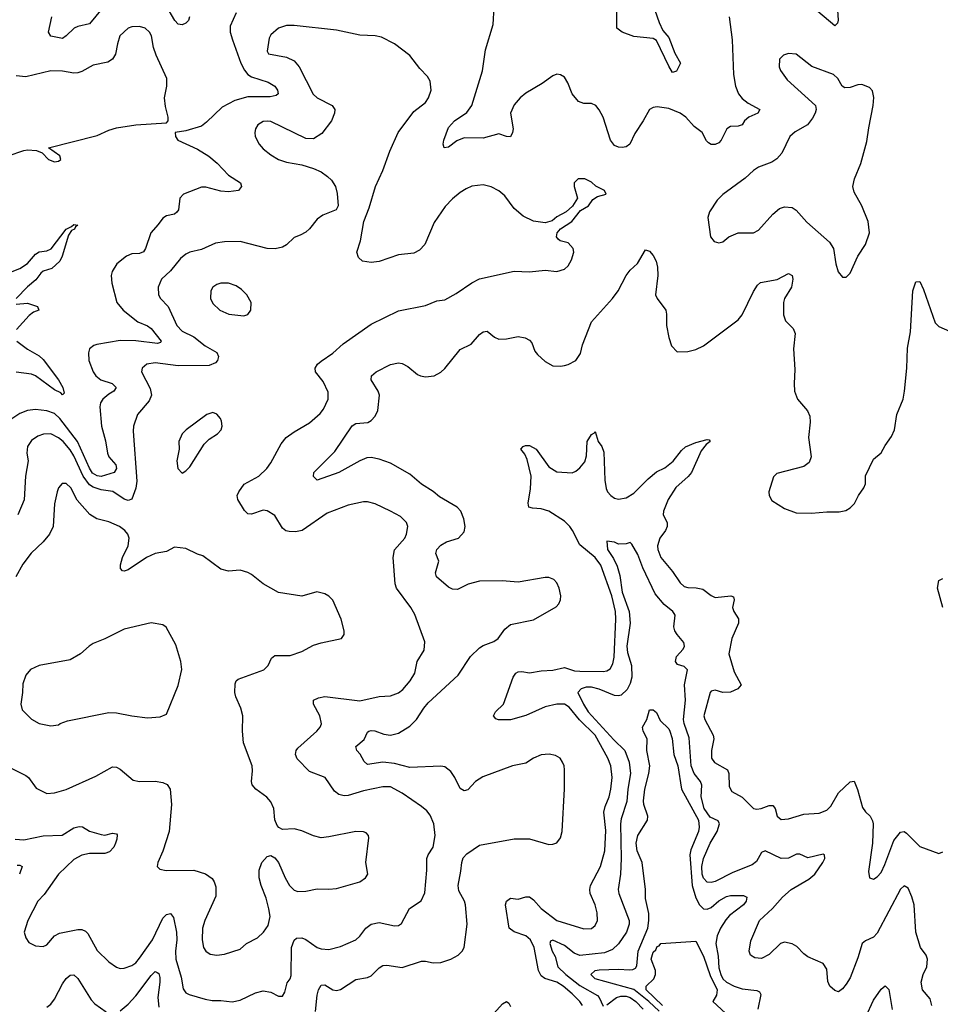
# Model space of a CAD drawing. Header units: inches. Extents: x 1694797 to 1849917, y 907313 to 1017959.
# Tile 723 of 834: x 1803449 to 1808217, y 974116 to 979214. Entities that reach past the tile are written whole.
import ezdxf

# ---------------------------------------------------------------- set-up
doc = ezdxf.new("R2010")
doc.units = ezdxf.units.IN
doc.header["$MEASUREMENT"] = 0
doc.layers.add('B8907', color=7, linetype='Continuous')

msp = doc.modelspace()

# ---------------------------------------------------------------- linework, layer by layer
at = {"layer": 'B8907', "color": 5}
for points, elevation in [([(1807122.8, 979230), (1807138.2, 979110), (1807145, 978930), (1807155.6, 978870), (1807170.8, 978830), (1807190, 978805.9), (1807221.7, 978781.7), (1807282, 978750), (1807272.2, 978730), (1807225.8, 978710), (1807203.2, 978690), (1807190.1, 978669.9), (1807170, 978663.7), (1807130, 978660.9), (1807111.6, 978648.4), (1807081.7, 978590), (1807070, 978576.8), (1807050, 978567.9), (1807030, 978568.4), (1807016, 978576), (1807006.2, 978586.2), (1806983.8, 978630), (1806941.3, 978661.3), (1806898.3, 978710), (1806870, 978729.9), (1806810, 978754.6), (1806750, 978763.5), (1806730, 978760.5), (1806710, 978749.5), (1806678.2, 978690), (1806635.3, 978624.7), (1806608.5, 978570), (1806590, 978556.4), (1806570, 978553.1), (1806550, 978554.5), (1806530, 978562.3), (1806507.9, 978590), (1806469.9, 978709.9), (1806450, 978747.6), (1806432.4, 978770), (1806410, 978780.9), (1806370, 978780.4), (1806342.4, 978790), (1806310, 978829.6), (1806287.2, 978887.2), (1806270, 978916.2), (1806250, 978929.6), (1806230, 978931.8), (1806210, 978923.6), (1806155.5, 978884.5), (1806070, 978833.8), (1806040.2, 978810), (1806010, 978773.8), (1805991.6, 978730), (1806003.8, 978650), (1806000.7, 978630), (1805990, 978607.8), (1805970, 978609.7), (1805930, 978623.4), (1805850, 978600.1), (1805750, 978602.6), (1805712.8, 978587.2), (1805670, 978553.6), (1805646.6, 978550), (1805642.4, 978570), (1805645.7, 978590), (1805670, 978656.5), (1805701.4, 978690), (1805765.4, 978734.6), (1805790.6, 978770), (1805845.2, 978950), (1805861.8, 979058.2), (1805900.4, 979190), (1805911.6, 979370)], 820), ([(1806715.2, 979330), (1806760.1, 979200.1), (1806779.2, 979159.2), (1806810, 979121.7), (1806841.2, 979041.2), (1806871.1, 978990), (1806850, 978947.8), (1806830, 978941.1), (1806810, 978973.1), (1806746.3, 979106.3), (1806730, 979116.9), (1806630, 979127.4), (1806569.6, 979150), (1806541.5, 979170), (1806542.2, 979262.2)], 780), ([(1803908.3, 979311.7), (1803810, 979192.6), (1803750, 979179.6), (1803731.5, 979170), (1803690, 979129.9), (1803670, 979117.8), (1803609.6, 979129.6), (1803598.7, 979150), (1803616.1, 979230)], 780), ([(1804327.8, 979230), (1804322.3, 979210), (1804310, 979196.4), (1804290, 979187.7), (1804270, 979191.5), (1804253.1, 979210), (1804206.5, 979290)], 780), ([(1807682.9, 979290), (1807688.3, 979211.7), (1807683.6, 979196.4), (1807670, 979182), (1807550, 979284.1)], 820), ([(1804570.2, 979250), (1804538.7, 979181.3), (1804539.8, 979150), (1804550.8, 979110), (1804593.9, 978990), (1804613.1, 978953.1), (1804630, 978931.3), (1804650, 978917.7), (1804736, 978890), (1804770, 978870.2), (1804784.6, 978850), (1804788.2, 978830), (1804777.8, 978822.2), (1804745.9, 978814.1), (1804630, 978814.4), (1804563.8, 978796.2), (1804497.8, 978762.2), (1804417, 978683), (1804390, 978663.1), (1804310, 978639.5), (1804254, 978630), (1804256, 978610), (1804267.3, 978590), (1804370, 978543.2), (1804427.6, 978507.6), (1804472.1, 978472.1), (1804529.5, 978409.5), (1804593, 978370), (1804597.1, 978350), (1804582.8, 978330), (1804530, 978322.3), (1804490, 978325.7), (1804412.5, 978347.5), (1804390, 978347.4), (1804297.1, 978310), (1804279, 978290), (1804270.9, 978230), (1804262.9, 978217.2), (1804250, 978206.9), (1804210, 978198.3), (1804190, 978186.6), (1804166.9, 978153.1), (1804128.3, 978110), (1804100.4, 978030), (1804090, 978012.9), (1804070, 978003.7), (1804030, 978002.3), (1804002, 977990), (1803951.7, 977950), (1803927.8, 977910), (1803922.8, 977890), (1803925.3, 977850), (1803951.5, 977750), (1803985, 977710), (1804061.3, 977650), (1804110, 977628.9), (1804130, 977615), (1804182, 977550), (1804177.8, 977542.2), (1804162.6, 977537.4), (1804050.6, 977550.6), (1803970, 977553.5), (1803847.6, 977532.4), (1803832.4, 977527.6), (1803810.3, 977509.7), (1803804.6, 977490), (1803807.2, 977450), (1803830, 977390.4), (1803843.5, 977370), (1803868.7, 977348.7), (1803927.4, 977330), (1803949.1, 977310), (1803936.9, 977290), (1803910, 977275.5), (1803880.1, 977250), (1803868.1, 977230), (1803864.3, 977210), (1803872.2, 977110), (1803893.2, 977033.2), (1803903.1, 976970), (1803911.3, 976950), (1803947, 976910), (1803950.1, 976890), (1803937.4, 976870), (1803870, 976849.1), (1803850, 976852), (1803826.5, 976866.5), (1803810, 976892.1), (1803748.4, 977030), (1803657.4, 977150), (1803630, 977174.2), (1803590, 977189.5), (1803530, 977196), (1803489.2, 977190.8), (1803450, 977175.7), (1803382, 977130)], 820), ([(1803390, 978509.1), (1803470, 978537.4), (1803490, 978540.3), (1803536.4, 978536.4), (1803564.5, 978524.5), (1803598, 978490), (1803630, 978479.1), (1803650, 978482), (1803661.2, 978490), (1803657.2, 978510), (1803598, 978550), (1803850, 978615.5), (1803910, 978642.4), (1803950, 978654.7), (1804050, 978669.1), (1804210, 978681), (1804217.2, 978690), (1804218, 978710), (1804204, 978764), (1804198.9, 978810), (1804210.4, 978870), (1804210.8, 978910), (1804155.2, 979030), (1804142.6, 979070), (1804131.8, 979130), (1804121, 979150), (1804098.9, 979170), (1804070, 979179.8), (1804030, 979177.7), (1804010.4, 979170), (1803968.1, 979130), (1803954.9, 979090), (1803944.8, 979035.2), (1803930, 979009.7), (1803904.8, 978995.2), (1803830, 978979.2), (1803770, 978945.3), (1803750, 978938.7), (1803730, 978937.4), (1803670, 978948.4), (1803610, 978949.8), (1803481.3, 978918.7), (1803430, 978922.8)], 820), ([(1803426, 974970), (1803470, 974966.8), (1803570, 974988.8), (1803669, 974991), (1803730, 975029.2), (1803757.2, 975037.2), (1803774.8, 975034.8), (1803810, 975012.9), (1803870, 974995.2), (1803890, 974991.5), (1803930, 975001.1), (1803950, 974998.8), (1803953.1, 974993.1), (1803952.2, 974970), (1803945.4, 974950), (1803936.3, 974930), (1803914.7, 974905.3), (1803890, 974896.3), (1803810, 974896.7), (1803770, 974887.4), (1803730, 974865), (1803649.2, 974790), (1803575.6, 974684.4), (1803543.1, 974650), (1803490.3, 974550), (1803472.2, 974490), (1803480.6, 974460.6), (1803496.5, 974436.5), (1803530, 974418.4), (1803570, 974415.8), (1803590, 974423.1), (1803629.8, 974470.2), (1803655.7, 974484.3), (1803750, 974503.8), (1803770, 974503.5), (1803790, 974494.7), (1803802.1, 974482.1), (1803850, 974394.9), (1803910, 974335.3), (1803950, 974307.4), (1803970, 974301.7), (1803990, 974302.3), (1804030, 974316.5), (1804050, 974330.3), (1804070, 974353.8), (1804137.5, 974450), (1804190, 974562), (1804210, 974581.5), (1804230, 974585.7), (1804244.8, 974564.8), (1804260.6, 974490), (1804263.1, 974450), (1804255.3, 974390), (1804256.9, 974350), (1804284.7, 974255.3), (1804295.6, 974195.6), (1804310, 974175.8), (1804326.5, 974166.5), (1804410, 974141.5), (1804445.1, 974134.9), (1804490, 974136), (1804550, 974128.9), (1804590, 974137.7), (1804670, 974175.8), (1804710, 974185.8), (1804750, 974178), (1804790, 974157.1), (1804810, 974158), (1804822.3, 974177.7), (1804833.5, 974226.5), (1804850, 974248), (1804855.1, 974264.9), (1804857.4, 974410), (1804870, 974448), (1804882.5, 974457.5), (1804910, 974460.3), (1804930, 974452), (1804990, 974409.1), (1805010, 974402.2), (1805050, 974399.7), (1805110, 974415.2), (1805190, 974449.2), (1805210, 974467.7), (1805241.4, 974510), (1805270, 974531), (1805310, 974538.8), (1805390, 974521.5), (1805410, 974523.6), (1805426.7, 974533.3), (1805467.9, 974612.1), (1805528, 974652), (1805547, 974693), (1805557.8, 974810), (1805558, 974870), (1805564, 974890), (1805589.7, 974930), (1805601.1, 974990), (1805593.1, 975050), (1805575, 975095), (1805557.3, 975117.3), (1805530, 975140.5), (1805429.8, 975209.8), (1805370, 975241.7), (1805330, 975242.4), (1805230, 975220.6), (1805150, 975197.4), (1805130, 975195.2), (1805101.9, 975201.9), (1805080, 975220), (1805030.7, 975290.7), (1804950, 975321.7), (1804886.7, 975386.7), (1804877.7, 975410), (1804880.7, 975430), (1804890, 975442.7), (1804988.2, 975530), (1805005.1, 975550), (1805011.9, 975568.1), (1805003.5, 975610), (1804969.7, 975670), (1804970, 975690.4), (1804996.6, 975703.4), (1805030, 975709), (1805210, 975687.1), (1805310, 975710.2), (1805370, 975712.7), (1805410, 975728.9), (1805433.9, 975746.1), (1805471.1, 975790), (1805495.1, 975830), (1805507.6, 975890), (1805542.9, 975950), (1805546.8, 975993.2), (1805494.9, 976134.9), (1805474.3, 976170), (1805400.4, 976270), (1805393.1, 976293.1), (1805383.2, 976430), (1805390.8, 976469.2), (1805443.5, 976530), (1805452.6, 976550), (1805459.7, 976590), (1805453, 976610), (1805421.6, 976641.6), (1805369.8, 976669.8), (1805290, 976707.1), (1805250, 976717.7), (1805230, 976718.3), (1805150, 976701), (1805041.7, 976658.3), (1804911.3, 976568.7), (1804877, 976563), (1804844.4, 976564.4), (1804828.1, 976568.1), (1804810, 976580.5), (1804770, 976647), (1804730, 976671.6), (1804710, 976675.1), (1804650, 976654.3), (1804630, 976655.6), (1804613.1, 976673.1), (1804578.9, 976730), (1804575.4, 976750), (1804583.5, 976770), (1804610.6, 976809.4), (1804686.6, 976850), (1804728.6, 976890), (1804750, 976919.5), (1804802.6, 977017.4), (1804829.6, 977050), (1804870, 977080.3), (1804950, 977126.7), (1805005.4, 977174.6), (1805022.9, 977197.1), (1805046.2, 977250), (1805045.7, 977285.7), (1805020.5, 977340.5), (1804980.9, 977390), (1804978.5, 977410), (1804991.3, 977430), (1805010, 977446), (1805070, 977487.6), (1805123.8, 977536.2), (1805270, 977637.3), (1805410, 977707.4), (1805550, 977734.4), (1805610, 977758.4), (1805650, 977763.1), (1805710, 977796.5), (1805790, 977852.2), (1805830, 977872), (1806010, 977912.4), (1806090, 977908.5), (1806170, 977918), (1806230, 977910.6), (1806270, 977923), (1806290, 977939.1), (1806306.6, 977970), (1806318, 978010), (1806315.6, 978030), (1806290, 978058.7), (1806248.7, 978070), (1806238, 978078), (1806229.4, 978090), (1806233.2, 978110), (1806249.4, 978130.6), (1806308.7, 978170), (1806352.9, 978227.1), (1806395.3, 978250), (1806417.2, 978282.8), (1806441.2, 978298.8), (1806486, 978310), (1806478, 978330), (1806432, 978352), (1806410, 978372.3), (1806375.3, 978390), (1806342, 978390), (1806321, 978370), (1806321, 978350), (1806338, 978290), (1806311.3, 978248.7), (1806279.8, 978220.2), (1806230, 978194), (1806207.3, 978172.7), (1806170, 978162), (1806110, 978171.8), (1806057.1, 978197.1), (1806010, 978237), (1805961.5, 978301.5), (1805930, 978327.3), (1805891, 978349), (1805850, 978359.6), (1805790, 978351.5), (1805760.8, 978339.2), (1805730, 978318.7), (1805690, 978286), (1805653.1, 978246.9), (1805595.4, 978164.6), (1805546.7, 978050), (1805518.9, 978021.1), (1805490, 978006), (1805410, 977996.3), (1805310, 977961.5), (1805270, 977957.7), (1805224, 977964), (1805203.3, 977983.3), (1805195.1, 978010), (1805213.3, 978070), (1805231.1, 978168.9), (1805259.4, 978240.6), (1805291.1, 978350), (1805330, 978434), (1805365.7, 978534.3), (1805408.2, 978630), (1805490, 978738.9), (1805550, 978785.7), (1805565.7, 978810), (1805579.7, 978850), (1805575.2, 978895.2), (1805560.5, 978920.5), (1805521.6, 978961.6), (1805469.7, 979029.7), (1805389.7, 979089.8), (1805323.1, 979123.1), (1805290, 979131), (1805210, 979133.6), (1805090, 979159.9), (1804870, 979183.8), (1804830, 979184.7), (1804790, 979171.2), (1804750, 979136.2), (1804741, 979119), (1804730.7, 979050.7), (1804736.9, 979036.9), (1804830, 979020.9), (1804870, 979001.7), (1804896.9, 978970), (1804968.8, 978828.8), (1804990, 978809.2), (1805068, 978770), (1805080.4, 978750), (1805079.5, 978730), (1805063.1, 978690), (1805014.3, 978625.7), (1804970, 978598), (1804930, 978599.7), (1804750, 978687.1), (1804730, 978689.7), (1804710, 978686.6), (1804683, 978670), (1804670.4, 978649.7), (1804666.4, 978630), (1804668.5, 978610), (1804688.5, 978570), (1804710, 978545.5), (1804750, 978514), (1804790, 978490.3), (1804830, 978476.1), (1804910, 978462.8), (1804970, 978443.7), (1805010, 978426.4), (1805042.5, 978402.5), (1805063.1, 978383.1), (1805084.4, 978350), (1805093.5, 978313.5), (1805098.4, 978250), (1805087.3, 978230), (1805018.4, 978201.6), (1804990, 978181.3), (1804950, 978131.5), (1804930, 978113.6), (1804902.3, 978097.7), (1804870, 978086.6), (1804830, 978047.8), (1804810, 978036.9), (1804771.5, 978028.5), (1804729.8, 978029.8), (1804590, 978065.4), (1804510, 978064.4), (1804462.2, 978057.8), (1804390, 978024.5), (1804330, 978009.8), (1804310, 978000.3), (1804282, 977978), (1804230, 977914), (1804182.8, 977870), (1804165.8, 977830), (1804167.2, 977790), (1804178.4, 977770), (1804218, 977730), (1804263.2, 977630), (1804290, 977601.3), (1804350, 977572.5), (1804410, 977524.8), (1804470, 977491.3), (1804478.2, 977470), (1804474, 977450), (1804463.1, 977436.9), (1804430, 977423.7), (1804270, 977421.1), (1804150, 977438), (1804107.3, 977430), (1804083.8, 977410), (1804080.4, 977390), (1804125.1, 977305.1), (1804131.1, 977270), (1804120, 977240), (1804059.1, 977170), (1804038.2, 977110), (1804036.5, 977083.5), (1804056.2, 976823.8), (1804050.8, 976789.2), (1804029, 976731), (1804010, 976724.8), (1803990, 976730.9), (1803931.1, 976771.1), (1803870, 976779.9), (1803830, 976793.6), (1803810, 976805.6), (1803777.8, 976850), (1803730, 976955), (1803710, 976987.5), (1803673.5, 977030), (1803650, 977049.2), (1803610, 977069.1), (1803571.6, 977068.4), (1803542.7, 977057.3), (1803510, 977034.5), (1803490, 977003.7), (1803485.8, 976970), (1803492.6, 976930), (1803478.2, 976850), (1803471.3, 976728.7), (1803438.6, 976650)], 840), ([(1803410, 977910.6), (1803450, 977925.5), (1803490, 977952), (1803530, 977999.7), (1803550, 978011.4), (1803590, 978017.5), (1803611.5, 978028.5), (1803690, 978130.2), (1803717.2, 978142.8), (1803730, 978154.4), (1803750.5, 978150), (1803738, 978142), (1803733.4, 978130), (1803717.5, 978122.5), (1803701.6, 978098.4), (1803669.6, 977990), (1803656.4, 977963.6), (1803614.6, 977925.4), (1803570, 977911.7), (1803558.5, 977901.5), (1803532.2, 977867.8), (1803489.2, 977830.8), (1803430.2, 977770)], 780), ([(1804981.6, 974078.4), (1804990, 974162.8), (1804996.4, 974190), (1805010, 974214), (1805030, 974215.6), (1805070, 974190.3), (1805090, 974186.5), (1805110, 974193.1), (1805190, 974244.4), (1805250, 974254.7), (1805270, 974263.2), (1805310, 974303.7), (1805330, 974316.5), (1805350, 974317.6), (1805430, 974305.7), (1805530, 974338.9), (1805550, 974339.6), (1805590.2, 974330.2), (1805630, 974332), (1805682, 974350), (1805720.5, 974370), (1805741.1, 974390), (1805750.6, 974409.4), (1805766, 974530), (1805758.2, 974630), (1805752.3, 974650), (1805723.7, 974703.7), (1805719.4, 974730), (1805734.4, 974805.6), (1805738.3, 974850), (1805746, 974874), (1805765.4, 974894.6), (1805830, 974939.4), (1806010, 974972.8), (1806090, 974972.8), (1806190, 974943.1), (1806210, 974944.2), (1806230, 974952.4), (1806250, 974977.3), (1806258.7, 975010), (1806270.7, 975230.7), (1806270.7, 975330), (1806268.7, 975350), (1806260.4, 975370), (1806247.6, 975390), (1806224, 975404), (1806190.8, 975410.8), (1806150, 975407.8), (1806110, 975390.8), (1806070, 975364), (1806001.6, 975350), (1805847, 975293), (1805810, 975268.7), (1805770, 975226.6), (1805750, 975221.4), (1805730, 975234), (1805702.9, 975290), (1805681.7, 975321.7), (1805650, 975345.6), (1805630, 975348.9), (1805470, 975342.7), (1805390, 975363.4), (1805330.1, 975369.9), (1805250, 975358), (1805233.4, 975373.4), (1805211.7, 975411.7), (1805195.1, 975430), (1805189.6, 975450), (1805232.3, 975487.7), (1805250, 975524.9), (1805257.2, 975530), (1805270, 975534), (1805288.5, 975531.5), (1805334.2, 975514.2), (1805370, 975509.5), (1805410, 975520.5), (1805470, 975555.9), (1805503.9, 975590), (1805541.9, 975650), (1805564.1, 975675.9), (1805719.9, 975820.1), (1805783.1, 975916.9), (1805830, 975961.6), (1805850, 975974.5), (1805904.9, 975995.1), (1805927.8, 976010), (1805961.7, 976058.3), (1805990, 976082.6), (1806110, 976106.7), (1806226.7, 976173.3), (1806242, 976190), (1806249.6, 976210.4), (1806251.2, 976230), (1806243, 976270), (1806230, 976298), (1806215, 976315.1), (1806190, 976326.3), (1806170, 976326.3), (1806030, 976301.3), (1805948.4, 976308.5), (1805830, 976306.6), (1805771, 976291), (1805715.6, 976264.4), (1805690, 976265.6), (1805670, 976275.8), (1805607.2, 976330), (1805601.8, 976350), (1805620.4, 976410), (1805604.4, 976450), (1805609.8, 976470), (1805630, 976493.2), (1805658.7, 976510), (1805720.7, 976530), (1805750, 976562), (1805755.5, 976590), (1805749, 976630), (1805733.1, 976670), (1805714.6, 976690), (1805622.9, 976742.9), (1805590, 976771.5), (1805529.4, 976809.4), (1805470, 976861.2), (1805370, 976918.2), (1805310, 976938.7), (1805270, 976947.4), (1805246.3, 976946.3), (1805210, 976930.6), (1805101.7, 976870), (1804990, 976829.7), (1804970, 976848.7), (1804972.3, 976870), (1805081.2, 976978.8), (1805170, 977111), (1805190, 977123.5), (1805251.8, 977128.2), (1805270, 977138.8), (1805290, 977160.9), (1805303.5, 977190), (1805311.7, 977270), (1805304.8, 977290), (1805268.7, 977350), (1805271.3, 977370), (1805295.6, 977390), (1805370, 977429.2), (1805410, 977437.6), (1805430, 977434.7), (1805459.2, 977419.2), (1805510, 977376.5), (1805524, 977370), (1805550, 977364.7), (1805595.1, 977370), (1805630, 977389.1), (1805650, 977408.9), (1805730, 977505.7), (1805786.6, 977533.4), (1805830, 977584.4), (1805850, 977598.4), (1805870, 977601.6), (1805907.7, 977570), (1805930, 977559.5), (1805970, 977562), (1806030, 977574), (1806066.7, 977566.7), (1806090, 977555.5), (1806101.3, 977541.3), (1806117.4, 977497.4), (1806130, 977480.5), (1806170, 977443.8), (1806210, 977422.4), (1806250, 977419.5), (1806270, 977423.1), (1806290, 977428.7), (1806329.5, 977450), (1806353.7, 977486.3), (1806364, 977530), (1806410.7, 977650), (1806519.8, 977770), (1806548.2, 977810), (1806589.7, 977890), (1806610, 977916.5), (1806648.1, 977951.9), (1806690, 978022), (1806710, 978016.3), (1806730, 977993.4), (1806744.6, 977964.6), (1806752.5, 977932.5), (1806753.4, 977890), (1806742, 977790), (1806750.3, 977770), (1806795.8, 977710), (1806799.5, 977690), (1806798, 977630), (1806810.9, 977569.1), (1806824.7, 977524.7), (1806853.7, 977493.7), (1806910, 977496.4), (1806950, 977507), (1806990, 977524.9), (1807170, 977660.3), (1807190, 977685.3), (1807250, 977807.2), (1807270, 977839.5), (1807286.3, 977853.7), (1807371.7, 977868.4), (1807430, 977900.3), (1807448.9, 977888.9), (1807453.8, 977870), (1807446.7, 977830), (1807410.2, 977770), (1807405, 977750), (1807405.4, 977685.4), (1807415.1, 977655.1), (1807455.5, 977615.5), (1807465.3, 977590), (1807456.5, 977510), (1807462.9, 977402.9), (1807459.5, 977330), (1807462.4, 977290), (1807477.1, 977250), (1807529, 977189), (1807541.7, 977161.7), (1807543.1, 977130), (1807534.6, 977050), (1807547.7, 976950), (1807538.4, 976921.6), (1807510, 976900.9), (1807370, 976864), (1807353.7, 976846.3), (1807328.2, 976770), (1807330.7, 976750), (1807344.7, 976724.7), (1807410, 976683), (1807470, 976660.4), (1807550, 976658.4), (1807630, 976666.4), (1807693.8, 976666.2), (1807727.2, 976672.8), (1807750, 976686.8), (1807771.7, 976708.3), (1807792.7, 976750), (1807820.9, 976790), (1807829.3, 976810), (1807830, 976852), (1807870, 976938), (1807910, 976970.8), (1807931.5, 977010), (1807964.5, 977055.5), (1807979.7, 977090), (1807991.3, 977170), (1808024.2, 977250), (1808031.8, 977290), (1808042.9, 977410), (1808046.2, 977513.8), (1808062.3, 977597.7), (1808075, 977810), (1808090, 977857.3), (1808110, 977858), (1808130, 977817.3), (1808190, 977644.9), (1808210, 977624.9), (1808334.8, 977570)], 820), ([(1803430, 977742), (1803490, 977745.7), (1803541.6, 977730), (1803548.2, 977710), (1803521, 977699), (1803497.8, 977682.2), (1803432.7, 977610)], 780), ([(1803433.4, 977550), (1803490, 977508.4), (1803550, 977474.4), (1803570, 977455.4), (1803650.3, 977349.8), (1803672.5, 977310), (1803679.8, 977280.2), (1803670, 977272.4), (1803662.5, 977282.5), (1803630, 977298.3), (1803530, 977369.4), (1803510, 977378), (1803430, 977389.2)], 780), ([(1806364.5, 974110), (1806349.3, 974130), (1806310.9, 974170), (1806263.2, 974210), (1806230, 974229.9), (1806168.4, 974248.4), (1806150, 974262.3), (1806136.4, 974290), (1806113.5, 974410), (1806094.1, 974450), (1806070.3, 974470.3), (1806010.4, 974490.4), (1805984, 974510), (1805965.2, 974630), (1805970.7, 974649.3), (1805990, 974665.2), (1806030, 974660.7), (1806070, 974672.2), (1806090, 974672.1), (1806110, 974656.9), (1806150, 974612.1), (1806230, 974550.2), (1806370, 974506.3), (1806410, 974508.8), (1806430, 974523.8), (1806441.1, 974550), (1806439.3, 974590), (1806429, 974630), (1806403.9, 974690), (1806401.6, 974710), (1806405, 974730), (1806456.7, 974830), (1806479.1, 974910), (1806485.2, 975014.8), (1806473.7, 975110), (1806480.7, 975139.3), (1806501.5, 975190), (1806510.3, 975229.7), (1806517.4, 975290), (1806511.1, 975351.1), (1806495.4, 975390), (1806428.6, 975510), (1806348.5, 975588.5), (1806294.1, 975654.1), (1806270, 975669.5), (1806230, 975670.6), (1806170, 975656.3), (1806070, 975611.7), (1805990, 975588.9), (1805929, 975589), (1805914.6, 975594.6), (1805903.1, 975610), (1805913.5, 975630), (1805954, 975670), (1806004.2, 975810), (1806019, 975830), (1806030, 975837.1), (1806050, 975839.1), (1806090, 975832.7), (1806150, 975842.8), (1806210, 975845.2), (1806270, 975859.5), (1806322.7, 975842.7), (1806350, 975839.9), (1806470, 975839.2), (1806490, 975843), (1806507.5, 975852.5), (1806521.6, 975878.4), (1806527, 975913), (1806537.1, 976110), (1806534.9, 976150), (1806515.3, 976230), (1806458.9, 976390), (1806429, 976430), (1806350, 976494.6), (1806312.7, 976570), (1806297.9, 976590), (1806270, 976617.5), (1806190, 976668.6), (1806150, 976681.9), (1806104, 976684), (1806086.6, 976690), (1806082, 976710), (1806094.5, 976785.5), (1806097.5, 976850), (1806076.7, 976936.7), (1806064.3, 976964.3), (1806045.1, 976990), (1806055.9, 977004.1), (1806068.7, 977010), (1806090, 977008.9), (1806123.7, 976990), (1806190, 976898.3), (1806230, 976872.4), (1806310, 976868.5), (1806330, 976877), (1806350, 976894.3), (1806375, 976925), (1806384.6, 976955.4), (1806388.5, 977030), (1806410, 977066), (1806425.7, 977074.3), (1806430, 977081.6), (1806445.6, 977030), (1806464.1, 977004.1), (1806474.9, 976974.9), (1806479.6, 976830), (1806486.6, 976786.6), (1806493.5, 976770), (1806510, 976750.2), (1806530, 976737.2), (1806550, 976731.1), (1806590, 976738.9), (1806630, 976762.7), (1806703, 976837), (1806747.4, 976872.6), (1806790, 976894.4), (1806832.6, 976927.4), (1806875.8, 976984.2), (1806896.9, 977003.1), (1806950, 977024.1), (1807010, 977040.3), (1807019.2, 977039.2), (1807025.5, 977030), (1807004.9, 977015.1), (1806977.9, 976982.1), (1806928.2, 976870), (1806911.7, 976848.3), (1806847.8, 976792.2), (1806807.5, 976730), (1806782.4, 976670), (1806781.4, 976650), (1806802.2, 976610), (1806802.3, 976590), (1806793.7, 976570), (1806763.8, 976530), (1806751.8, 976490), (1806753.4, 976470), (1806770, 976429.1), (1806830, 976356.9), (1806870, 976297.4), (1806890, 976279.2), (1806910, 976273.4), (1806952.5, 976272.5), (1806986.1, 976266.1), (1807030, 976232.2), (1807050, 976223), (1807131.1, 976231.1), (1807146, 976226), (1807148.8, 976210), (1807141.3, 976170), (1807147.2, 976150), (1807171.2, 976111.2), (1807171.4, 976090), (1807137.8, 976010), (1807120.8, 975930), (1807150, 975838), (1807186, 975770), (1807168.2, 975750), (1807130, 975732.1), (1807090, 975730.8), (1807050, 975742.6), (1807030, 975737.6), (1807024.9, 975730), (1806991.3, 975610), (1806997.3, 975590), (1807039.7, 975510), (1807043.2, 975490), (1807031.8, 975430), (1807032.1, 975390), (1807047.7, 975367.7), (1807114.5, 975330), (1807122.1, 975310), (1807123.9, 975243.9), (1807137.8, 975217.8), (1807190, 975187.5), (1807250.2, 975130.2), (1807266.4, 975126.4), (1807289, 975129), (1807330, 975145.8), (1807350, 975144.9), (1807360.9, 975130), (1807372, 975090), (1807392.8, 975072.8), (1807430, 975075.8), (1807510, 975100.7), (1807590, 975105.2), (1807630, 975120.3), (1807650, 975141.3), (1807690, 975211.4), (1807750, 975267.6), (1807770, 975270.4), (1807787.6, 975227.6), (1807814.3, 975134.3), (1807830, 975112), (1807853.4, 975090), (1807866, 975066), (1807869.1, 975050), (1807866.3, 974950), (1807844.1, 974804.1), (1807850.7, 974770.7), (1807870, 974764), (1807890, 974775.5), (1807910, 974798), (1807930, 974839.1), (1807975.4, 974964.6), (1808010, 975006.7), (1808030, 975010.4), (1808042, 975002), (1808110, 974932), (1808210, 974896), (1808230, 974904.7)], 780), ([(1803374, 975354), (1803480.4, 975300.4), (1803494.4, 975290), (1803534.6, 975234.6), (1803590, 975207.2), (1803630, 975210.4), (1803690, 975228.8), (1803842.6, 975297.4), (1803930, 975345.7), (1803950, 975344.2), (1803970, 975333.7), (1804036.2, 975276.2), (1804068.9, 975268.9), (1804150, 975270.3), (1804190, 975263.7), (1804213, 975253), (1804228.2, 975230), (1804235.3, 975150), (1804223.7, 975010), (1804190, 974908.7), (1804164, 974850), (1804161, 974830), (1804174.8, 974814.8), (1804208.3, 974808.3), (1804351.3, 974810), (1804411.7, 974791.7), (1804446.3, 974766.3), (1804456.4, 974750), (1804464.1, 974724.1), (1804465, 974675), (1804406.9, 974550), (1804395.6, 974510), (1804394.7, 974450), (1804401.3, 974410), (1804413.4, 974390), (1804435, 974375), (1804470, 974369.3), (1804510, 974375.4), (1804590, 974401.3), (1804623.5, 974430), (1804680.4, 974459.7), (1804712, 974490), (1804735.8, 974524.2), (1804745.5, 974570), (1804738.6, 974610), (1804725.6, 974665.6), (1804699.7, 974730), (1804689.7, 974770.3), (1804689.7, 974810.3), (1804702.7, 974850), (1804730, 974881), (1804750, 974886.8), (1804770, 974874.8), (1804790, 974850.8), (1804824.2, 974770), (1804846.4, 974730), (1804870, 974706.7), (1804890, 974699.6), (1804930, 974700.7), (1804990, 974714.4), (1805050, 974711.4), (1805090, 974715.2), (1805209.7, 974750.3), (1805239.3, 974770), (1805252.3, 974790), (1805241, 974850), (1805257, 974977), (1805256, 974990), (1805243.7, 975003.7), (1805229.5, 975009.5), (1805190, 975011.1), (1805050, 974982), (1805010, 974978), (1804970, 974987.4), (1804910, 975013.5), (1804870, 975024.4), (1804810, 975021.3), (1804791.1, 975031.1), (1804782.2, 975042.3), (1804771, 975071), (1804765.6, 975130), (1804750, 975164.2), (1804729.1, 975189.1), (1804671.8, 975230), (1804652.7, 975252.7), (1804649.7, 975270), (1804655.2, 975324.8), (1804653.1, 975350), (1804608.5, 975470), (1804603.5, 975530), (1804605.4, 975610), (1804594.3, 975650), (1804567.6, 975707.6), (1804563.5, 975730), (1804565.5, 975774.5), (1804569.8, 975790.2), (1804580, 975800), (1804713.1, 975846.9), (1804736.4, 975870), (1804752.3, 975907.7), (1804770, 975921.3), (1804850, 975921.7), (1804910, 975942), (1804970, 975974.9), (1805010, 975988.2), (1805115.3, 976010), (1805129, 976030), (1805129.2, 976050), (1805114.5, 976110), (1805070, 976209.2), (1805050, 976229.3), (1805030, 976240.9), (1804988.5, 976251.5), (1804910, 976229.5), (1804790, 976247.6), (1804710, 976293.3), (1804650, 976341.6), (1804630, 976351.8), (1804590, 976364.5), (1804530, 976358.7), (1804490, 976369.6), (1804398, 976438), (1804370, 976446), (1804310, 976475.1), (1804250, 976482.7), (1804210, 976460.9), (1804150, 976449.6), (1804106, 976430), (1804010, 976365.7), (1803990, 976358.4), (1803981, 976361), (1803971.6, 976371.6), (1803971.1, 976391.1), (1803981.4, 976430), (1804010, 976490.6), (1804015.2, 976530), (1804008.7, 976550), (1803992.9, 976570), (1803966.3, 976590), (1803910, 976613.2), (1803848.9, 976628.9), (1803812.8, 976652.8), (1803746.3, 976726.3), (1803714.3, 976790), (1803690, 976813.3), (1803668, 976812), (1803650.4, 976790), (1803643.1, 976770), (1803630, 976708), (1803621.8, 976590), (1803603.9, 976550), (1803570.2, 976510), (1803508.5, 976451.5), (1803464.5, 976395.5), (1803428.2, 976330)], 860), ([(1808173.6, 974110), (1808164.5, 974144.5), (1808124.9, 974190), (1808118, 974230), (1808127.9, 974270), (1808146.5, 974310), (1808151.1, 974350), (1808144.2, 974370), (1808114.3, 974410), (1808090.2, 974490), (1808082.3, 974630), (1808070, 974672.7), (1808050, 974717.6), (1808030, 974728.8), (1808010, 974711.7), (1807890, 974483.6), (1807870, 974463.8), (1807830, 974444.5), (1807812.1, 974430), (1807790, 974355.5), (1807750, 974253), (1807730, 974219.3), (1807710, 974195.5), (1807690, 974180.7), (1807670, 974186.8), (1807644.9, 974210), (1807634.4, 974234.4), (1807630, 974298), (1807610, 974327.7), (1807530, 974362), (1807510, 974376.3), (1807474.5, 974414.5), (1807449.3, 974429.3), (1807410, 974437.2), (1807390, 974430.2), (1807330, 974374), (1807290, 974353), (1807255.9, 974355.9), (1807233.7, 974370), (1807227.1, 974390), (1807235.8, 974444.2), (1807280.3, 974550), (1807348.6, 974611.4), (1807400.2, 974670), (1807445, 974710), (1807536.2, 974763.8), (1807567.4, 974790), (1807609.2, 974850), (1807619, 974870), (1807617.3, 974890), (1807610, 974892.6), (1807530, 974874.7), (1807490, 974893.4), (1807472.3, 974892.3), (1807430, 974873.2), (1807392, 974870), (1807309.9, 974910.2), (1807290, 974901.7), (1807264.1, 974855.9), (1807242.1, 974837.9), (1807142.6, 974797.4), (1807050, 974751), (1807030, 974745.9), (1807010, 974748.6), (1806990, 974768), (1806983.6, 974790), (1806980.9, 974830), (1806989.6, 974870), (1807024.2, 974950), (1807061.3, 975010), (1807073.5, 975050), (1807066.3, 975066.3), (1807025.2, 975085.2), (1806994.1, 975130), (1806977.6, 975190), (1806982.6, 975250), (1806974.4, 975270), (1806941.6, 975310), (1806927.2, 975350), (1806915.7, 975495.7), (1806889.7, 975570), (1806886.8, 975590), (1806898, 975690), (1806892.6, 975770), (1806907.4, 975847.4), (1806890, 975864.6), (1806856.1, 975876.1), (1806845.4, 975890), (1806850, 975916.2), (1806885.7, 975954.3), (1806891.8, 975970), (1806888.8, 975990), (1806853.8, 976030), (1806842.2, 976050), (1806836.9, 976070), (1806844, 976130), (1806839.3, 976139.3), (1806832, 976150), (1806786, 976186), (1806740.8, 976240.8), (1806676.6, 976376.6), (1806650, 976444.2), (1806618.6, 976498.5), (1806610, 976507.7), (1806590, 976500.4), (1806550, 976498.4), (1806530, 976508), (1806490, 976514), (1806492.4, 976470), (1806524.3, 976424.3), (1806543.7, 976383.7), (1806556.3, 976336.3), (1806569, 976250), (1806605.1, 976150), (1806611, 976090), (1806593.1, 975970), (1806597.3, 975937.3), (1806618.1, 975870), (1806619.5, 975810), (1806610, 975776.9), (1806594.5, 975745.5), (1806563.7, 975716.3), (1806550, 975712.6), (1806530, 975715), (1806450, 975748.1), (1806410, 975757.7), (1806382.8, 975757.2), (1806356.3, 975750), (1806340.4, 975730), (1806368.4, 975670), (1806393.8, 975630), (1806525.3, 975485.3), (1806583.2, 975430), (1806605.7, 975370), (1806612.7, 975310), (1806599.2, 975230), (1806594.1, 975165.9), (1806564.4, 975075.6), (1806560.5, 975050), (1806564.7, 974870), (1806560.8, 974790), (1806548.2, 974710), (1806551.2, 974690), (1806604.7, 974550), (1806606.2, 974530), (1806591.9, 974490), (1806550, 974428.1), (1806519.8, 974400.2), (1806477.7, 974382.3), (1806350, 974368), (1806320.5, 974380.5), (1806270, 974420.4), (1806210, 974447.7), (1806198, 974442), (1806195, 974430), (1806207, 974390), (1806222.5, 974362.4), (1806236.6, 974310), (1806276.8, 974270), (1806350, 974213), (1806440.9, 974160.9), (1806450.4, 974150), (1806470, 974105.8)], 760), ([(1808229.6, 976170), (1808202.3, 976270), (1808209.7, 976310.3), (1808230, 976320.9)], 780), ([(1806760, 974080), (1806707, 974130), (1806630, 974192.4), (1806430, 974247.5), (1806407.1, 974270), (1806429.6, 974290), (1806450, 974294.3), (1806550, 974298.2), (1806606.7, 974293.3), (1806624.7, 974295.3), (1806637.8, 974302.2), (1806645.5, 974314.5), (1806652.6, 974390), (1806701.7, 974510), (1806707.7, 974550), (1806706.7, 974586.7), (1806690, 974664), (1806689.9, 974710.2), (1806672.8, 974850), (1806647.4, 974910), (1806642.4, 974950), (1806650.7, 974990), (1806699.8, 975070), (1806702.7, 975090), (1806681.8, 975150), (1806679.6, 975170), (1806687, 975230), (1806707.5, 975310), (1806712.7, 975350), (1806696.4, 975430), (1806698.5, 975490), (1806678.3, 975530), (1806675.1, 975550), (1806697.2, 975590), (1806710, 975640.7), (1806730, 975640.7), (1806746.6, 975626.6), (1806765.4, 975585.4), (1806810, 975541.7), (1806816.3, 975530), (1806828.1, 975491.9), (1806837.5, 975410), (1806857.2, 975350), (1806876.3, 975230), (1806964.1, 975070), (1806967.7, 975032.3), (1806964.4, 975010), (1806924.2, 974915.8), (1806919.9, 974890), (1806931.2, 974731.2), (1806950, 974666.5), (1806970, 974631), (1806990, 974610.2), (1807010, 974607.6), (1807030, 974617.4), (1807070, 974651.4), (1807110, 974673.1), (1807130, 974678.7), (1807179.5, 974679.5), (1807198.2, 974678.2), (1807214.4, 974670), (1807211.2, 974650), (1807198, 974630), (1807125.2, 974574.8), (1807106.2, 974553.8), (1807078.3, 974510), (1807061, 974470), (1807054.6, 974430), (1807065.6, 974365.6), (1807070, 974304), (1807079.3, 974270), (1807090, 974248.1), (1807110, 974230.2), (1807150, 974209.2), (1807190, 974194.9), (1807266.6, 974186.6), (1807280.4, 974180.4), (1807287.1, 974167.1), (1807272, 974090)], 740), ([(1803436.6, 974836.6), (1803450, 974836.9), (1803462, 974830), (1803447.1, 974790)], 820), ([(1806778.8, 974110), (1806694.1, 974190), (1806693.2, 974210), (1806733.1, 974246.9), (1806742.5, 974270), (1806741.1, 974290), (1806720.2, 974350), (1806730, 974386), (1806742.8, 974397.2), (1806750, 974414.9), (1806760.9, 974419.1), (1806770, 974431), (1806950, 974442.8), (1806990, 974365.5), (1807024.7, 974264.7), (1807062, 974190), (1807056.9, 974163.1), (1807038.5, 974130), (1807103.5, 974070)], 720), ([(1803970, 974081.1), (1804010, 974115.6), (1804050, 974160.2), (1804130, 974264.7), (1804150, 974284.7), (1804160.7, 974280.7), (1804170, 974275.3), (1804174.3, 974254.3), (1804175.3, 974230), (1804164.2, 974150), (1804170, 974101.6)], 820), ([(1803590, 974100.2), (1803610, 974116.1), (1803630, 974141.7), (1803670, 974222), (1803689.8, 974250), (1803710, 974266.9), (1803730, 974267.6), (1803750, 974248.9), (1803818.5, 974138.5), (1803837.8, 974117.8), (1803897.2, 974077.2)], 820), ([(1807830.7, 974050), (1807870, 974137.3), (1807910, 974193.4), (1807930.5, 974210.5), (1807950, 974192), (1807968.2, 974088.2)], 740), ([(1805889.3, 974050.7), (1805950, 974118.2), (1805970, 974130.2), (1805981.6, 974121.6), (1805990, 974104.7)], 780), ([(1806490, 974113.6), (1806540.1, 974150), (1806562.9, 974157.1), (1806590, 974157), (1806610, 974151.5), (1806639.5, 974130), (1806678.6, 974090)], 760)]:
    msp.add_lwpolyline(points, dxfattribs=dict(at, elevation=elevation))
for points, elevation in [([(1807430, 979039.3), (1807404.7, 979030), (1807384, 979010), (1807382, 978970), (1807390, 978951.3), (1807422.9, 978902.9), (1807570.5, 978770.5), (1807574, 978750), (1807568.2, 978730), (1807555.3, 978704.7), (1807529.3, 978670.7), (1807465.7, 978634.3), (1807437.6, 978610), (1807396.3, 978523.7), (1807370, 978493), (1807343.6, 978476.4), (1807274.8, 978450), (1807250, 978434), (1807205.5, 978394.5), (1807090, 978309.6), (1807060.8, 978279.2), (1807021.4, 978218.6), (1807013, 978190), (1807026.8, 978090), (1807046.4, 978066.4), (1807070, 978058.8), (1807090, 978064), (1807121.2, 978090), (1807169.8, 978110.2), (1807250, 978110.5), (1807275.6, 978124.4), (1807350, 978206.7), (1807383.9, 978236.1), (1807410, 978245.3), (1807450, 978241.1), (1807470, 978228.4), (1807525.3, 978165.3), (1807643, 978063), (1807663.7, 978030), (1807675.5, 977950), (1807688.6, 977908.6), (1807710, 977881), (1807730, 977881), (1807750, 977902), (1807789, 977990), (1807830, 978051), (1807849.6, 978110), (1807842.4, 978170), (1807809.7, 978249.7), (1807770, 978322), (1807763.7, 978350), (1807772.3, 978390), (1807804.5, 978470), (1807837, 978583), (1807846.2, 978653.8), (1807869.6, 978770), (1807871.8, 978811.8), (1807866, 978846), (1807850, 978864), (1807810, 978879), (1807790, 978877.2), (1807750, 978862.7), (1807722, 978862), (1807709, 978870), (1807686, 978910), (1807664, 978930), (1807552.1, 978972.1), (1807470, 979035.1)], 840), ([(1804530, 977849.6), (1804490, 977849.5), (1804470, 977843.7), (1804450, 977829.2), (1804438, 977810), (1804437.6, 977770), (1804450, 977745.5), (1804486, 977710), (1804532, 977690), (1804610, 977681.6), (1804630, 977687.3), (1804646, 977710), (1804647, 977750), (1804625.6, 977790), (1804598, 977818), (1804570, 977836.9)], 860), ([(1804450, 977180.7), (1804418.8, 977170), (1804310.6, 977090), (1804290, 977069.2), (1804273.4, 977030), (1804274, 976990), (1804262.4, 976930), (1804268, 976890), (1804290, 976866.8), (1804310, 976877.3), (1804330, 976898.8), (1804403.9, 977016.1), (1804430, 977042.8), (1804474, 977070), (1804492.7, 977090), (1804498, 977110), (1804494.8, 977134.8), (1804489.4, 977150), (1804470, 977172.3)], 860), ([(1804130, 976091.6), (1803990, 976058.7), (1803890, 976008.3), (1803830, 975983.5), (1803809.3, 975970.7), (1803763.8, 975930), (1803710, 975899.8), (1803550.3, 975869.7), (1803504, 975850), (1803480.3, 975819.7), (1803464.6, 975775.4), (1803463.7, 975730), (1803454, 975670), (1803460.9, 975640.9), (1803510, 975592.7), (1803550, 975570.4), (1803610, 975557.1), (1803650, 975562.8), (1803659, 975570), (1803696.9, 975583.1), (1803910, 975627.2), (1803950, 975625.7), (1804030, 975608.8), (1804110, 975599.5), (1804175.8, 975604.2), (1804210, 975618.8), (1804270, 975766), (1804288.3, 975850), (1804283.1, 975890), (1804257.7, 975977.7), (1804207.8, 976067.8), (1804190, 976080.9)], 880)]:
    msp.add_lwpolyline(points, close=True, dxfattribs=dict(at, elevation=elevation))

doc.saveas('drawing.dxf')
